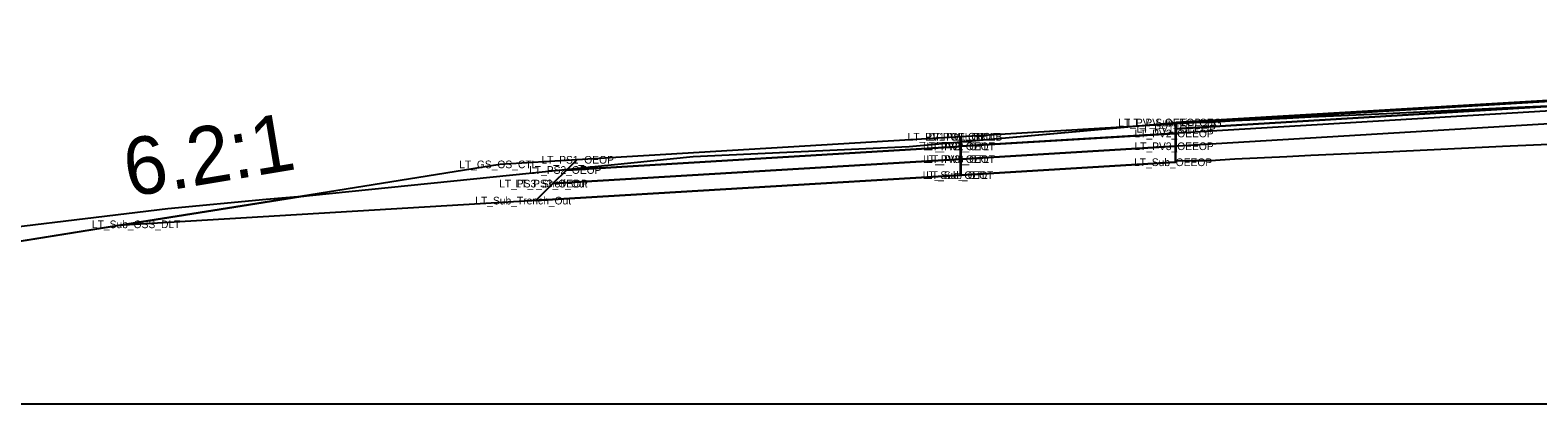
# Model space of a CAD drawing. Extents: x 2177029 to 2201446, y 59897 to 78390.
# Drawn here: x 2200142.17 to 2200181.47, y 63407.31 to 63417.05 of the extents above; entities that cross this region are included whole.
import ezdxf

# ---------------------------------------------------------------- set-up
doc = ezdxf.new("R2010")
doc.units = 0
for name, color, linetype in [('Exist Cross Section Cell', 7, 'Continuous'), ('Exist PHM Roadway Shape', 7, 'Continuous'), ('Exist XS Ground Line', 7, 'Continuous'), ('Prop CMT Conc Surface', 7, 'Continuous'), ('Prop CMT Concrete Structures', 7, 'Continuous'), ('Prop CMT Guardrail Graphics', 7, 'Continuous'), ('Prop CMT Guardrail Widen Shoulder', 7, 'Continuous'), ('Prop CMT Pvmt Course 1 CG', 7, 'Continuous'), ('Prop CMT Pvmt Course 2', 7, 'Continuous'), ('Prop CMT Pvmt Course 2 CG', 7, 'Continuous'), ('Prop CMT Pvmt Course 3', 7, 'Continuous'), ('Prop CMT Pvmt Course 4', 7, 'Continuous'), ('Prop CMT Pvmt Wedge Surface 1', 7, 'Continuous'), ('Prop CMT Slope Grass', 7, 'Continuous'), ('Prop CMT Subgrade Earthwork', 7, 'Continuous'), ('Prop Hatching', 7, 'Continuous'), ('Prop XS Side Slope Text', 7, 'Continuous'), ('Scratch_Level_0', 7, 'Continuous'), ('Scratch_Level_9', 7, 'Continuous')]:
    doc.layers.add(name, color=color, linetype=linetype)

msp = doc.modelspace()

# ---------------------------------------------------------------- linework, layer by layer
at = {"layer": 'Exist Cross Section Cell'}
msp.add_line((2200042.732, 63407.31), (2200242.732, 63407.31), dxfattribs=at)
at = {"layer": 'Exist XS Ground Line'}
msp.add_lwpolyline([(2200139.579, 63411.654), (2200145.764, 63412.401), (2200148.327, 63412.645), (2200149.454, 63412.738), (2200159.456, 63413.758), (2200165.088, 63414.02), (2200172.028, 63414.643), (2200172.531, 63414.657), (2200172.94, 63414.657), (2200173.575, 63414.697), (2200174.929, 63414.761), (2200175.553, 63414.793), (2200177.527, 63414.882), (2200178.053, 63414.905), (2200180.026, 63414.999), (2200180.553, 63415.026), (2200182.525, 63415.111)], dxfattribs=at)
at = {"layer": 'Prop CMT Conc Surface'}
for points in [[(2200212.732, 63416.926), (2200172.028, 63414.483)], [(2200172.028, 63414.358), (2200166.431, 63414.023)], [(2200172.028, 63414.483), (2200172.028, 63414.358)], [(2200166.431, 63414.023), (2200166.431, 63414.273)]]:
    msp.add_lwpolyline(points, dxfattribs=at)
at = {"layer": 'Prop CMT Concrete Structures'}
for p, q in [((2200212.732, 63417.051), (2200166.431, 63414.273)), ((2200166.431, 63414.273), (2200166.421, 63414.272))]:
    msp.add_line(p, q, dxfattribs=at)
at = {"layer": 'Prop CMT Guardrail Graphics'}
for points in [[(2200212.732, 63416.467), (2200166.431, 63413.689)], [(2200166.431, 63413.689), (2200166.431, 63414.273)]]:
    msp.add_lwpolyline(points, dxfattribs=at)
at = {"layer": 'Prop CMT Pvmt Course 1 CG'}
for points in [[(2200166.421, 63413.689), (2200155.8, 63413.051)], [(2200166.421, 63413.272), (2200166.421, 63413.689)], [(2200155.357, 63412.608), (2200166.421, 63413.272)], [(2200155.8, 63413.051), (2200155.357, 63412.608)], [(2200155.8, 63413.051), (2200155.8, 63413.051)]]:
    msp.add_lwpolyline(points, dxfattribs=at)
at = {"layer": 'Prop CMT Pvmt Course 2'}
for points in [[(2200172.028, 63414.025), (2200166.431, 63413.689)], [(2200172.028, 63413.608), (2200172.028, 63414.025)], [(2200166.431, 63413.689), (2200166.421, 63413.689)], [(2200166.421, 63413.689), (2200166.421, 63413.272)], [(2200166.431, 63413.273), (2200166.431, 63413.689)], [(2200166.431, 63413.689), (2200166.431, 63413.273)], [(2200166.431, 63413.273), (2200172.028, 63413.608)], [(2200166.421, 63413.272), (2200166.431, 63413.273)]]:
    msp.add_lwpolyline(points, dxfattribs=at)
at = {"layer": 'Prop CMT Pvmt Course 2 CG'}
for points in [[(2200212.732, 63417.051), (2200166.431, 63414.273)], [(2200172.028, 63414.483), (2200212.732, 63416.926)], [(2200166.431, 63414.023), (2200172.028, 63414.358)], [(2200172.028, 63414.358), (2200172.028, 63414.483)], [(2200166.431, 63414.273), (2200166.423, 63414.272), (2200166.421, 63414.272)], [(2200166.421, 63414.272), (2200166.421, 63414.022)], [(2200166.421, 63414.022), (2200166.431, 63414.023)], [(2200166.431, 63414.023), (2200166.431, 63414.273)], [(2200166.431, 63414.273), (2200166.431, 63414.023)]]:
    msp.add_lwpolyline(points, dxfattribs=at)
at = {"layer": 'Prop CMT Pvmt Course 3'}
for points in [[(2200172.028, 63413.608), (2200172.043, 63414.643)], [(2200172.028, 63413.608), (2200166.431, 63413.273)], [(2200166.421, 63413.272), (2200155.357, 63412.608)], [(2200166.431, 63413.273), (2200166.421, 63413.272)], [(2200155.357, 63412.608), (2200144.476, 63411.956)]]:
    msp.add_lwpolyline(points, dxfattribs=at)
at = {"layer": 'Prop CMT Pvmt Course 4'}
msp.add_lwpolyline([(2200166.421, 63414.272), (2200156.422, 63413.672)], dxfattribs=at)
at = {"layer": 'Prop CMT Pvmt Wedge Surface 1'}
for p, q in [((2200172.028, 63413.643), (2200172.028, 63414.643)), ((2200178.053, 63413.905), (2200180.026, 63413.999)), ((2200180.026, 63413.999), (2200180.553, 63414.026)), ((2200180.553, 63414.026), (2200182.525, 63414.111)), ((2200172.028, 63413.643), (2200172.531, 63413.657)), ((2200172.531, 63413.657), (2200172.94, 63413.657)), ((2200172.94, 63413.657), (2200173.575, 63413.697)), ((2200173.575, 63413.697), (2200174.929, 63413.761)), ((2200174.929, 63413.761), (2200175.553, 63413.793)), ((2200175.553, 63413.793), (2200177.527, 63413.882)), ((2200177.527, 63413.882), (2200178.053, 63413.905))]:
    msp.add_line(p, q, dxfattribs=at)
at = {"layer": 'Prop CMT Slope Grass'}
for points in [[(2200172.028, 63414.358), (2200166.431, 63414.023)], [(2200172.028, 63414.025), (2200172.028, 63414.358)], [(2200166.431, 63414.023), (2200166.421, 63414.022)], [(2200166.421, 63414.022), (2200166.421, 63413.689)], [(2200166.431, 63413.689), (2200172.028, 63414.025)], [(2200166.431, 63413.689), (2200166.431, 63414.023)], [(2200166.431, 63414.023), (2200166.431, 63413.689)], [(2200166.421, 63413.689), (2200166.431, 63413.689)]]:
    msp.add_lwpolyline(points, dxfattribs=at)
at = {"layer": 'Prop CMT Subgrade Earthwork'}
for points in [[(2200212.732, 63416.801), (2200166.431, 63414.023)], [(2200166.431, 63414.023), (2200166.431, 63414.273)]]:
    msp.add_lwpolyline(points, dxfattribs=at)
at = {"layer": 'Prop Hatching'}
msp.add_lwpolyline([(2200156.422, 63413.672), (2200154.421, 63413.552), (2200122.802, 63408.478)], dxfattribs=at)
at = {"layer": 'Prop XS Side Slope Text'}
msp.add_lwpolyline([(2200212.732, 63417.051), (2200172.043, 63414.643), (2200172.531, 63414.657), (2200172.94, 63414.657), (2200173.575, 63414.697), (2200174.929, 63414.761), (2200175.553, 63414.793), (2200177.527, 63414.882), (2200178.053, 63414.905), (2200180.026, 63414.999), (2200180.553, 63415.026), (2200182.525, 63415.111)], dxfattribs=at)
for points in [[(2200166.431, 63413.273), (2200155.357, 63412.608), (2200144.476, 63411.956), (2200149.229, 63412.719), (2200149.454, 63412.738), (2200159.456, 63413.758), (2200165.088, 63414.02), (2200172.043, 63414.643), (2200172.028, 63413.608)], [(2200120.232, 63408.478), (2200106.312, 63412.588), (2200118.141, 63409.358), (2200119.29, 63409.113), (2200119.89, 63408.86), (2200120.432, 63408.647), (2200120.742, 63408.649), (2200127.6, 63410.24), (2200128.343, 63410.409), (2200128.817, 63410.468), (2200139.579, 63411.654), (2200145.764, 63412.401), (2200148.327, 63412.645), (2200149.229, 63412.719), (2200144.476, 63411.956), (2200122.802, 63408.478)]]:
    msp.add_lwpolyline(points, close=True, dxfattribs=at)
at = {"layer": 'Scratch_Level_0'}
for points in [[(2200166.421, 63414.022), (2200156.155, 63413.406), (2200155.8, 63413.051)], [(2200166.421, 63413.689), (2200166.421, 63414.022)], [(2200155.8, 63413.051), (2200166.421, 63413.689)]]:
    msp.add_lwpolyline(points, dxfattribs=at)
at = {"layer": 'Scratch_Level_9'}
for points in [[(2200166.421, 63414.272), (2200156.422, 63413.672), (2200156.155, 63413.406)], [(2200156.155, 63413.406), (2200166.421, 63414.022)], [(2200166.421, 63414.022), (2200166.421, 63414.272)]]:
    msp.add_lwpolyline(points, dxfattribs=at)

# ---------------------------------------------------------------- texts
at = {"layer": 'Exist PHM Roadway Shape'}
for s, p in [('LT_PV_Sub_Tie_Out', (2200170.537, 63414.543)), ('LT_PV_OEEOP_EG', (2200170.782, 63414.543)), ('LT_PV1_OTL SE LB', (2200165.047, 63414.172)), ('LT_PV1_OEOT', (2200165.505, 63414.173)), ('LT_PV1_OTL', (2200165.593, 63414.172)), ('LT_PV2_OEEOP', (2200170.959, 63414.258)), ('LT_PV1_OEEOP', (2200171.015, 63414.383)), ('LT_PV2_OEOT', (2200165.448, 63413.923)), ('LT_PV2_OTL', (2200165.536, 63413.922)), ('LT_PV3_OEEOP', (2200170.959, 63413.925)), ('LT_GS_OS_CTL', (2200153.358, 63413.452)), ('LT_PS1_OEOP', (2200155.502, 63413.572)), ('LT_PV3_OEOT', (2200165.448, 63413.589)), ('LT_PV3_OTL', (2200165.536, 63413.589)), ('LT_Sub_OEEOP', (2200170.949, 63413.508)), ('LT_PS2_OEOP', (2200155.179, 63413.306)), ('LT_Sub_OEOT', (2200165.439, 63413.173)), ('LT_Sub_OTL', (2200165.527, 63413.172)), ('LT_PS3_Shelf_Out', (2200154.399, 63412.951)), ('LT_PS3_OEOP', (2200154.824, 63412.951)), ('LT_Sub_Trench_Out', (2200153.777, 63412.508)), ('LT_Sub_OSS_DLT', (2200143.786, 63411.89))]:
    msp.add_text(s, height=0.2, dxfattribs=at).set_placement(p)
at = {"layer": 'Prop CMT Guardrail Widen Shoulder'}
msp.add_text('6.2:1', height=1.5, rotation=9.4627, dxfattribs=at).set_placement((2200144.747, 63412.7))

doc.saveas('drawing.dxf')
